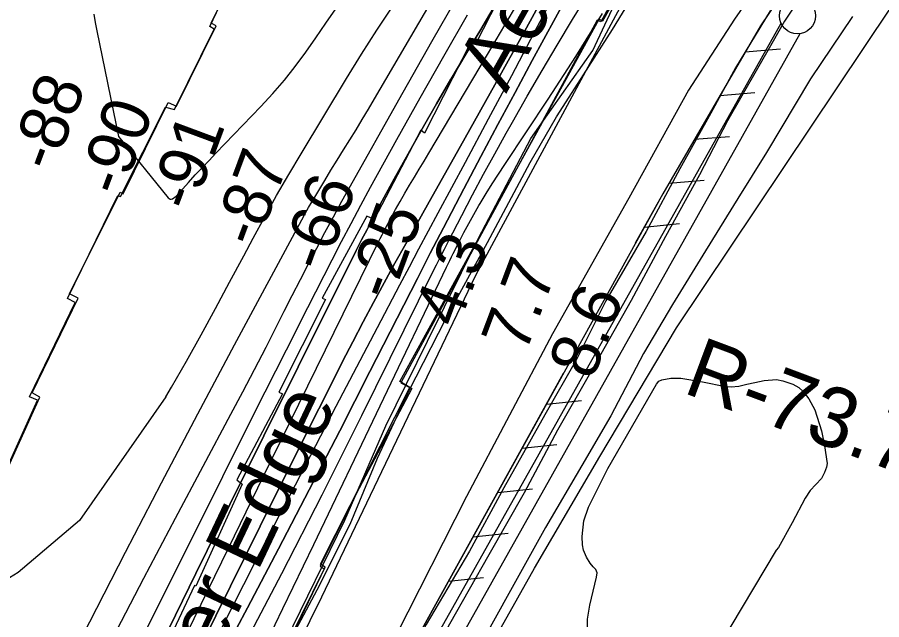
# Model space of a CAD drawing. Extents: x 3683613 to 3738215, y 469626 to 495384.
# Drawn here: x 3704947 to 3706144, y 484431 to 485265 of the extents above; entities that cross this region are included whole.
import ezdxf

# ---------------------------------------------------------------- set-up
doc = ezdxf.new("R2010")
doc.units = 0
for name, color, linetype in [('V-FLOD-BASE', 7, 'Continuous'), ('V-LEVE-TOET', 7, 'Continuous'), ('V-RIVR-EDGE', 7, 'Continuous'), ('V-RIVR-IDEN', 7, 'Continuous'), ('V-RIVR-RANG', 7, 'Continuous'), ('V-RIVR-RANG-IDEN', 7, 'Continuous'), ('V-ROAD-CNTR', 7, 'Continuous'), ('V-RRAP-FSHR', 7, 'Continuous'), ('V-RRAP-RVMT', 7, 'Continuous'), ('V-RRAP-RVMT-IDEN', 7, 'Continuous'), ('V-SITE-VEGE', 7, 'Continuous'), ('V-SURV-LINE', 7, 'Continuous'), ('V-TOPO-DPTH', 7, 'Continuous'), ('V-TOPO-MAJR', 7, 'Continuous'), ('V-TOPO-MINR', 7, 'Continuous'), ('V-TOPO-WATR', 7, 'Continuous')]:
    doc.layers.add(name, color=color, linetype=linetype)

msp = doc.modelspace()

# ---------------------------------------------------------------- linework, layer by layer
at = {"layer": 'V-FLOD-BASE'}
msp.add_lwpolyline([(3706039.4, 485304.9), (3706009.4, 485259.2), (3705991.9, 485228.1), (3705930.5, 485121.2), (3705891.6, 485046.4), (3705844.7, 484961), (3705797.3, 484872.3), (3705736.9, 484766.4), (3705695.1, 484692.8), (3705649, 484606.1), (3705600.2, 484520.2), (3705545.7, 484424.3), (3705496.2, 484336), (3705439.1, 484232.2), (3705375.6, 484119.6)], dxfattribs=at)
at = {"layer": 'V-LEVE-TOET'}
for points in [[(3705989.4, 485273.5), (3705941.7, 485194.6), (3705907.2, 485131.6), (3705864.6, 485054.6), (3705817.8, 484967.8), (3705761.8, 484871.8), (3705721.4, 484790.9), (3705677.4, 484714.1), (3705620.9, 484613.1), (3705573.1, 484525.3), (3705513.1, 484423.9), (3705469.7, 484344.1), (3705406.6, 484228.9), (3705361.7, 484148.6), (3705301.2, 484040.4), (3705254.4, 483958.9), (3705189.9, 483846.3), (3705139, 483755.8), (3705087.6, 483665.5)], [(3706103.5, 485265.6), (3706045.3, 485179.2), (3705984.4, 485077.1), (3705944.5, 485013.6), (3705900.2, 484941.2), (3705854.3, 484866.9), (3705814.3, 484798.9), (3705768.9, 484712.8), (3705728.9, 484643.8), (3705678.6, 484558.2), (3705637.1, 484483.5), (3705602, 484420.1), (3705554.4, 484336.5), (3705506.5, 484251.4), (3705468.7, 484179.7), (3705414.8, 484090.5), (3705359.6, 483998), (3705313.5, 483912.2), (3705262.7, 483822.7), (3705221.4, 483743.8), (3705175, 483662.1)]]:
    msp.add_lwpolyline(points, dxfattribs=at)
at = {"layer": 'V-RIVR-EDGE'}
msp.add_lwpolyline([(3704957.3, 483691.4), (3704985.7, 483777.1), (3705018.3, 483855.1), (3705058.7, 483946.8), (3705133.4, 484039.7), (3705194.3, 484135), (3705252.2, 484255.5), (3705319.2, 484401.2), (3705400.7, 484568.5), (3705457.4, 484698.7), (3705515.3, 484816.2), (3705585.9, 484958.9), (3705658.3, 485096.8), (3705743.9, 485218.4), (3705833.8, 485411.5)], dxfattribs=at)
at = {"layer": 'V-ROAD-CNTR'}
msp.add_lwpolyline([(3705017.6, 483352.8), (3705017.6, 483352.8), (3705663.2, 484501.8), (3705753.9, 484656.6), (3705860, 484834.8), (3706230.9, 485389.5), (3706541.3, 485849.1)], dxfattribs=at)
at = {"layer": 'V-RRAP-FSHR'}
for p, q in [((3705954.9, 485216.7), (3706003.6, 485220.8)), ((3705919.8, 485156.1), (3705968.4, 485160.3)), ((3705884.6, 485095.6), (3705933.2, 485099.7)), ((3705849.4, 485035.1), (3705898.1, 485039.2)), ((3705815.2, 484974), (3705863.8, 484979.2)), ((3705679.7, 484729), (3705728.2, 484734.2)), ((3705645.8, 484667.8), (3705694.4, 484672.9)), ((3705611.9, 484606.5), (3705660.5, 484611.6)), ((3705578, 484545.2), (3705626.6, 484550.4)), ((3705544.2, 484484), (3705592.7, 484489.1))]:
    msp.add_line(p, q, dxfattribs=at)
for points in [[(3706130, 485815.1), (3705936, 485543.2), (3705791, 485295.9), (3705581.8, 484907), (3705368.5, 484461.9), (3705143.7, 484005.7), (3705041.7, 483827.9), (3704913.2, 483547.4), (3704758.3, 483206.4), (3704721.1, 483082.9), (3704690.6, 482950.5), (3704611.9, 482663.7), (3704538, 482423.7), (3704402.1, 481875.4), (3704297.7, 481577.1), (3704190.4, 481163.5), (3704084.1, 480720.8), (3703982.7, 480283.7)], [(3706323.9, 485767.8), (3705976, 485252.8), (3705840.7, 485020.2), (3705315.8, 484071), (3704796.5, 483151.4), (3704698.6, 482470), (3704526.4, 481375.3), (3704382.9, 480399.2)], [(3706083.7, 485412.3), (3705976, 485252.8), (3705840.7, 485020.2), (3705802.8, 484951.6)], [(3705703.1, 484771.3), (3705315.8, 484071), (3705297.8, 484039.2)]]:
    msp.add_lwpolyline(points, dxfattribs=at)
at = {"layer": 'V-RRAP-RVMT'}
for p, q in [((3705830.3, 485397.1), (3705755.2, 485258)), ((3705215.6, 485256.6), (3705277.6, 485383)), ((3705167.6, 485141.5), (3705222.4, 485252.9)), ((3705222.4, 485252.9), (3705215.6, 485256.6)), ((3705750.1, 485260.5), (3705478, 484758.5)), ((3705755.2, 485258), (3705750.1, 485260.5)), ((3705093.8, 485020), (3705156.3, 485146.7)), ((3705156.3, 485146.7), (3705167.6, 485141.5)), ((3705019.5, 484881.5), (3705089.6, 485022.2)), ((3705089.6, 485022.2), (3705093.8, 485020)), ((3705031.4, 484875.7), (3705019.5, 484881.5)), ((3704967.7, 484744.6), (3705031.4, 484875.7)), ((3705493.3, 484750.7), (3705420.4, 484612.5)), ((3705478, 484758.5), (3705493.3, 484750.7)), ((3704918.1, 484605.5), (3704978.4, 484738.7)), ((3704978.4, 484738.7), (3704967.7, 484744.6)), ((3705420.4, 484612.5), (3705366.7, 484504.7)), ((3705372.2, 484500.9), (3705300.9, 484357.4)), ((3705366.7, 484504.7), (3705372.2, 484500.9))]:
    msp.add_line(p, q, dxfattribs=at)
at = {"layer": 'V-RRAP-RVMT-IDEN'}
for points in [[(3705100.6, 483971.1), (3705168.3, 484100.7), (3705176.6, 484094.9), (3705246, 484237.2), (3705239.1, 484241), (3705301.9, 484362.1), (3705304.8, 484360.1), (3705373.5, 484503.3), (3705366.8, 484507.4), (3705490.7, 484751.8), (3705476.9, 484760.5), (3705752.7, 485262), (3705758, 485259.6), (3705835.6, 485396.8)], [(3704915, 484601.2), (3704975.3, 484734.5), (3704964.2, 484739.1), (3705027.6, 484869.7), (3705017, 484875), (3705086.7, 485018), (3705090.3, 485016.5), (3705152.3, 485140.1), (3705164.7, 485136.9), (3705219.8, 485248.1), (3705213.8, 485251.8), (3705274.4, 485379.2)], [(3705653, 485367.7), (3705582, 485228.1), (3705575.7, 485231.1), (3705510.8, 485104), (3705505.8, 485108.4), (3705441.1, 484984.6), (3705431.2, 484989.4), (3705369.2, 484875.8), (3705374.1, 484873.7), (3705309.5, 484745.5), (3705314.2, 484743.1), (3705251.3, 484624.3), (3705258.5, 484618), (3705194.3, 484476.9), (3705192.6, 484477.7), (3705130.8, 484346.2), (3705127.3, 484347.8), (3705005.5, 484078.1), (3704989.6, 484087.1), (3704926.7, 483952.2)]]:
    msp.add_lwpolyline(points, dxfattribs=at)
at = {"layer": 'V-SITE-VEGE'}
for points in [[(3706819.2, 486587.2), (3706754, 486456.8), (3706701.4, 486376.4), (3706610.3, 486243.9), (3706506.8, 486096.4), (3706409.2, 485956.8), (3706260.4, 485738.2), (3706160.3, 485585.8), (3706046.5, 485415.4), (3705940.1, 485261.8), (3705876.4, 485163.8), (3705793.8, 485014.3), (3705688.2, 484826.3), (3705569.1, 484600.9), (3705471.7, 484409.1), (3705411.2, 484309.7), (3705247.3, 484027.1), (3704992, 483570.6)], [(3704969.8, 483712.8), (3704999.9, 483791.5), (3705021.8, 483844), (3705050.4, 483899.7), (3705078.1, 483951.9), (3705097.5, 483984.5), (3705136.3, 484040), (3705190.7, 484115.3), (3705221.1, 484160.2), (3705236.3, 484189.7), (3705254.6, 484241.2), (3705279, 484304.9), (3705314.7, 484382.9), (3705362.2, 484471.8), (3705408, 484562.9), (3705445.7, 484654), (3705489, 484745.8), (3705540.9, 484847.8), (3705598.2, 484952.7), (3705657.1, 485063.3), (3705693.6, 485126.6), (3705723.9, 485173.2), (3705771.3, 485247.5), (3705798.9, 485293.5)], [(3705736.4, 484418.1), (3705736.6, 484431.4), (3705739.7, 484450.7), (3705749.1, 484489.2), (3705749.8, 484495.3), (3705748.2, 484499.8), (3705744.5, 484503.6), (3705740.1, 484508.6), (3705735.1, 484517.2), (3705731.2, 484526.6), (3705729.7, 484534.2), (3705729.1, 484545.8), (3705731.7, 484567.2), (3705738, 484586.5), (3705764.7, 484640), (3705832.1, 484756.7), (3705835.2, 484760.6), (3705839.6, 484762.4), (3705852.2, 484764.7), (3705866, 484764.9), (3705895.6, 484759.9), (3705927.8, 484753.5), (3705935.4, 484753.1), (3705945.9, 484753.9), (3705957.1, 484756.5), (3705968.3, 484758.8), (3705981.1, 484761.8), (3705998.1, 484763), (3706006.8, 484761.2), (3706020.7, 484756.6), (3706029.1, 484751.8), (3706035, 484746.5), (3706043.2, 484736.4), (3706051.4, 484721.1), (3706060.6, 484692.1), (3706064.8, 484671), (3706068.3, 484647), (3706067.7, 484641.7), (3706064.9, 484634.4), (3706060.4, 484625.9), (3706044.9, 484609.6), (3706037.9, 484598.8), (3706020.1, 484564.4), (3706001.2, 484530.3), (3705997.6, 484526.8), (3705919.4, 484395.1)]]:
    msp.add_lwpolyline(points, dxfattribs=at)
at = {"layer": 'V-SURV-LINE'}
for points in [[(3704831.8, 483169.7), (3706004.5, 485256.5)], [(3706030.7, 485241.8), (3704858, 483155)]]:
    msp.add_lwpolyline(points, dxfattribs=at)
msp.add_circle((3706027.4, 485266.6), 25, dxfattribs=at)
at = {"layer": 'V-TOPO-DPTH'}
for points in [[(3705724.4, 485323.2), (3705660.2, 485204.6), (3705636.3, 485160.4), (3705612.6, 485116.1), (3705589, 485071.7), (3705565.6, 485027.2), (3705537.2, 484973.1), (3705528.1, 484955.6), (3705519, 484938.1), (3705510, 484920.6), (3705501.1, 484903.1), (3705435.5, 484774), (3705393.6, 484692), (3705351.4, 484610.2), (3705308.7, 484528.6), (3705265.8, 484447.1), (3705189.6, 484303.7)], [(3705724.4, 485323.2), (3705660.2, 485204.6), (3705636.3, 485160.4), (3705612.6, 485116.1), (3705589, 485071.7), (3705565.6, 485027.2), (3705537.2, 484973.1), (3705528.1, 484955.6), (3705519, 484938.1), (3705510, 484920.6), (3705501.1, 484903.1), (3705435.5, 484774), (3705393.6, 484692), (3705351.4, 484610.2), (3705308.7, 484528.6), (3705265.8, 484447.1), (3705189.6, 484303.7)], [(3705201.4, 484394.1), (3705304.4, 484602.1), (3705324.4, 484642.3), (3705344.4, 484682.5), (3705364.6, 484722.6), (3705384.9, 484762.8), (3705397.6, 484787.9), (3705411.7, 484815.3), (3705425.9, 484842.7), (3705440.5, 484869.8), (3705455.2, 484896.9), (3705470, 484923.9), (3705485, 484950.9), (3705500, 484977.8), (3705515.1, 485004.7), (3705567.5, 485097.7), (3705608.5, 485171.2), (3705649.2, 485244.9), (3705689.4, 485318.9)], [(3705689.4, 485318.9), (3705649.2, 485244.9), (3705608.5, 485171.2), (3705567.5, 485097.7), (3705515.1, 485004.7), (3705500, 484977.8), (3705485, 484950.9), (3705470, 484923.9), (3705455.2, 484896.9), (3705440.5, 484869.8), (3705425.9, 484842.7), (3705411.7, 484815.3), (3705397.6, 484787.9), (3705384.9, 484762.8), (3705364.6, 484722.6), (3705344.4, 484682.5), (3705324.4, 484642.3), (3705304.4, 484602.1), (3705201.4, 484394.1)], [(3705144.8, 484333.3), (3705192.2, 484432.1), (3705240.1, 484530.7), (3705288.2, 484629.2), (3705447.4, 484953.6), (3705449.8, 484958.4), (3705452.2, 484963.2), (3705454.7, 484967.9), (3705457.2, 484972.6), (3705464.8, 484987), (3705471, 484998.4), (3705477.3, 485009.7), (3705483.8, 485020.9), (3705490.4, 485032), (3705497.1, 485043.1), (3705503.8, 485054.2), (3705510.4, 485065.3), (3705517.1, 485076.5), (3705598.2, 485212.8), (3705640, 485283.9)], [(3705144.8, 484333.3), (3705192.2, 484432.1), (3705240.1, 484530.7), (3705288.2, 484629.2), (3705447.4, 484953.6), (3705449.8, 484958.4), (3705452.2, 484963.2), (3705454.7, 484967.9), (3705457.2, 484972.6), (3705464.8, 484987), (3705471, 484998.4), (3705477.3, 485009.7), (3705483.8, 485020.9), (3705490.4, 485032), (3705497.1, 485043.1), (3705503.8, 485054.2), (3705510.4, 485065.3), (3705517.1, 485076.5), (3705598.2, 485212.8), (3705640, 485283.9)], [(3705609.3, 485282.2), (3705588.9, 485247.8), (3705568.4, 485213.5), (3705547.9, 485179.2), (3705547.6, 485178.7), (3705527.5, 485144.5), (3705507.6, 485110.2), (3705488.2, 485075.6), (3705469, 485040.8), (3705447, 485000.1), (3705439.2, 484985.5), (3705431.5, 484970.9), (3705423.9, 484956.2), (3705416.5, 484941.5), (3705336.2, 484780.5), (3705288.8, 484685.2), (3705241.6, 484589.9), (3705194.6, 484494.4), (3705147.8, 484398.8)], [(3705609.3, 485282.2), (3705588.9, 485247.8), (3705568.4, 485213.5), (3705547.9, 485179.2), (3705547.6, 485178.7), (3705527.5, 485144.5), (3705507.6, 485110.2), (3705488.2, 485075.6), (3705469, 485040.8), (3705447, 485000.1), (3705439.2, 484985.5), (3705431.5, 484970.9), (3705423.9, 484956.2), (3705416.5, 484941.5), (3705336.2, 484780.5), (3705288.8, 484685.2), (3705241.6, 484589.9), (3705194.6, 484494.4), (3705147.8, 484398.8)], [(3705272.2, 484357.4), (3705315, 484446), (3705357.7, 484534.7), (3705541.5, 484918.6), (3705543.7, 484923.3), (3705546, 484928), (3705548.4, 484932.7), (3705550.7, 484937.4), (3705559, 484953.6), (3705565.6, 484966.4), (3705572.3, 484979), (3705579.3, 484991.5), (3705586.4, 485004), (3705588.1, 485006.8), (3705596.3, 485020.5), (3705604.6, 485034.1), (3705613.2, 485047.5), (3705622, 485060.9), (3705682.3, 485151.2), (3705720.4, 485210.1), (3705757.3, 485269.9)]]:
    msp.add_lwpolyline(points, dxfattribs=at)
at = {"layer": 'V-TOPO-MAJR'}
msp.add_lwpolyline([(3705126.5, 484418.4), (3705149, 484463.1), (3705231.7, 484628.7), (3705261, 484687.3), (3705290.4, 484745.8), (3705319.9, 484804.2), (3705349.5, 484862.7), (3705383.1, 484928.7), (3705396.1, 484954), (3705409.3, 484979.2), (3705422.7, 485004.3), (3705436.3, 485029.3), (3705472.7, 485095.4), (3705505, 485153.2), (3705537.6, 485210.8), (3705570.7, 485268.1)], dxfattribs=at)
at = {"layer": 'V-TOPO-MINR'}
for points in [[(3705189.6, 484303.7), (3705265.8, 484447.1), (3705308.7, 484528.6), (3705351.4, 484610.2), (3705393.6, 484692), (3705435.5, 484774), (3705501.1, 484903.1), (3705510, 484920.6), (3705519, 484938.1), (3705528.1, 484955.6), (3705537.2, 484973.1), (3705565.6, 485027.2), (3705589, 485071.7), (3705612.6, 485116.1), (3705636.3, 485160.4), (3705660.2, 485204.6), (3705724.4, 485323.2)], [(3704936.1, 484122.9), (3704993.5, 484236.8), (3705036.1, 484320.7), (3705079.1, 484404.4), (3705122.6, 484487.8), (3705166.5, 484571), (3705243, 484715), (3705259.3, 484745.9), (3705275.5, 484776.9), (3705291.6, 484807.9), (3705307.5, 484839), (3705316.9, 484857.5), (3705328, 484879.4), (3705339.2, 484901.3), (3705350.5, 484923.1), (3705361.8, 484944.9), (3705373.2, 484966.7), (3705384.8, 484988.4), (3705396.6, 485009.9), (3705408.5, 485031.4), (3705475.4, 485150.3), (3705521.2, 485231.1), (3705567.3, 485311.6)], [(3705201.4, 484394.1), (3705304.4, 484602.1), (3705324.4, 484642.3), (3705344.4, 484682.5), (3705364.6, 484722.6), (3705384.9, 484762.8), (3705397.6, 484787.9), (3705411.7, 484815.3), (3705425.9, 484842.7), (3705440.5, 484869.8), (3705455.2, 484896.9), (3705470, 484923.9), (3705485, 484950.9), (3705500, 484977.8), (3705515.1, 485004.7), (3705567.5, 485097.7), (3705608.5, 485171.2), (3705649.2, 485244.9), (3705689.4, 485318.9)], [(3705212.4, 484383.9), (3705244.6, 484447.5), (3705277.2, 484510.9), (3705309.9, 484574.2), (3705332.2, 484617.2), (3705360.5, 484671.8), (3705388.9, 484726.3), (3705417.4, 484780.8), (3705446, 484835.2), (3705477, 484894.3), (3705490.1, 484919.2), (3705503.3, 484944), (3705516.5, 484968.8), (3705529.8, 484993.6), (3705567.6, 485063.8), (3705599.8, 485123.8), (3705631.7, 485183.8), (3705663.4, 485243.9), (3705694.9, 485304.2)], [(3705256.3, 484385.8), (3705313.4, 484494.3), (3705369.2, 484603.5), (3705424.2, 484713.1), (3705522.2, 484911.1), (3705527.6, 484922), (3705533.1, 484932.9), (3705538.6, 484943.7), (3705544.1, 484954.6), (3705562.5, 484990.3), (3705577.5, 485018.9), (3705592.7, 485047.4), (3705608.2, 485075.7), (3705623.9, 485103.9), (3705632.6, 485119.4), (3705653.1, 485155.1), (3705673.7, 485190.7), (3705694.7, 485226.1), (3705715.8, 485261.4), (3705736, 485294.6)], [(3704871.5, 484081.5), (3705047.9, 484427.8), (3705097.3, 484524), (3705147, 484619.9), (3705197.4, 484715.5), (3705248.1, 484810.9), (3705341.1, 484984.2), (3705345.7, 484992.7), (3705350.5, 485001.2), (3705355.4, 485009.6), (3705360.4, 485018), (3705372.9, 485038.6), (3705381.5, 485052.7), (3705390.1, 485066.8), (3705398.8, 485080.9), (3705407.5, 485094.9), (3705416.2, 485108.9), (3705424.8, 485123), (3705433.3, 485137.2), (3705441.7, 485151.4), (3705519, 485283.2)], [(3705053.2, 485268.7), (3705055.2, 485257.3), (3705057.3, 485245.9), (3705087.6, 485099.7), (3705156, 485014.6), (3705157.4, 485013.5), (3705158.8, 485012.9), (3705160.4, 485012.9), (3705162.1, 485013.4), (3705163.8, 485014.4), (3705165.4, 485015.6), (3705167, 485016.9), (3705168.4, 485018.3), (3705184.3, 485035.9), (3705193.7, 485046.2), (3705203.2, 485056.3), (3705212.7, 485066.4), (3705222.3, 485076.5), (3705284.6, 485141), (3705301.1, 485158.9), (3705317.1, 485177.4), (3705332.1, 485196.5), (3705346.5, 485216.2), (3705360.4, 485236.2), (3705374.4, 485256.3), (3705388.2, 485276.4)], [(3705144.8, 484333.3), (3705192.2, 484432.1), (3705240.1, 484530.7), (3705288.2, 484629.2), (3705447.4, 484953.6), (3705449.8, 484958.4), (3705452.2, 484963.2), (3705454.7, 484967.9), (3705457.2, 484972.6), (3705464.8, 484987), (3705471, 484998.4), (3705477.3, 485009.7), (3705483.8, 485020.9), (3705490.4, 485032), (3705497.1, 485043.1), (3705503.8, 485054.2), (3705510.4, 485065.3), (3705517.1, 485076.5), (3705598.2, 485212.8), (3705640, 485283.9)], [(3705147.8, 484398.8), (3705194.6, 484494.4), (3705241.6, 484589.9), (3705288.8, 484685.2), (3705336.2, 484780.5), (3705416.5, 484941.5), (3705423.9, 484956.2), (3705431.5, 484970.9), (3705439.2, 484985.5), (3705447, 485000.1), (3705469, 485040.8), (3705488.2, 485075.6), (3705507.6, 485110.2), (3705527.5, 485144.5), (3705547.6, 485178.7), (3705547.9, 485179.2), (3705568.4, 485213.5), (3705588.9, 485247.8), (3705609.3, 485282.2)], [(3705152.8, 484739.1), (3705160.9, 484752.5), (3705181.6, 484788.5), (3705201.6, 484824.8), (3705221.5, 484861.3), (3705241.2, 484897.8), (3705260.8, 484934.3), (3705273.9, 484958.8), (3705289.9, 484988.3), (3705306.3, 485017.7), (3705323.1, 485046.8), (3705340.2, 485075.7), (3705402.8, 485179.8), (3705423.7, 485213.5), (3705445.1, 485246.9), (3705467.3, 485279.7)], [(3705152.8, 484739.1), (3705033.4, 484568), (3704948.3, 484495.7), (3704845.9, 484433.1)]]:
    msp.add_lwpolyline(points, dxfattribs=at)
at = {"layer": 'V-TOPO-WATR'}
msp.add_lwpolyline([(3705272.2, 484357.4), (3705315, 484446), (3705357.7, 484534.7), (3705541.5, 484918.6), (3705543.7, 484923.3), (3705546, 484928), (3705548.4, 484932.7), (3705550.7, 484937.4), (3705559, 484953.6), (3705565.6, 484966.4), (3705572.3, 484979), (3705579.3, 484991.5), (3705586.4, 485004), (3705588.1, 485006.8), (3705596.3, 485020.5), (3705604.6, 485034.1), (3705613.2, 485047.5), (3705622, 485060.9), (3705682.3, 485151.2), (3705720.4, 485210.1), (3705757.3, 485269.9)], dxfattribs=at)

# ---------------------------------------------------------------- texts
at = {"layer": 'V-RIVR-IDEN'}
for s, rotation, p in [('Aerial ', 60.6434, (3705624, 485158.2)), ('Water Edge', 64.6538, (3705139.7, 484200.1))]:
    msp.add_text(s, height=83, rotation=rotation, dxfattribs=at).set_placement(p)
at = {"layer": 'V-RIVR-RANG'}
for s, rotation, p in [('-88', 69.6123, (3704997.5, 485048.2)), ('-90', 69.6123, (3705091.4, 485013.9)), ('-91', 69.6123, (3705190.2, 484992.7)), ('-87', 69.6123, (3705278.6, 484943.5)), ('-66', 69.6123, (3705372.6, 484909.4)), ('-25', 69.6123, (3705464.6, 484869.9)), ('4.3', 69.3283, (3705557, 484832.6)), ('7.7', 69.3283, (3705650.6, 484797.5)), ('8.6', 69.3283, (3705743.6, 484760.7))]:
    msp.add_text(s, height=67, rotation=rotation, dxfattribs=at).set_placement(p)
at = {"layer": 'V-RIVR-RANG-IDEN'}
msp.add_text('R-73.7', height=83, rotation=339.4706, dxfattribs=at).set_placement((3705866.9, 484745.5))

doc.saveas('drawing.dxf')
